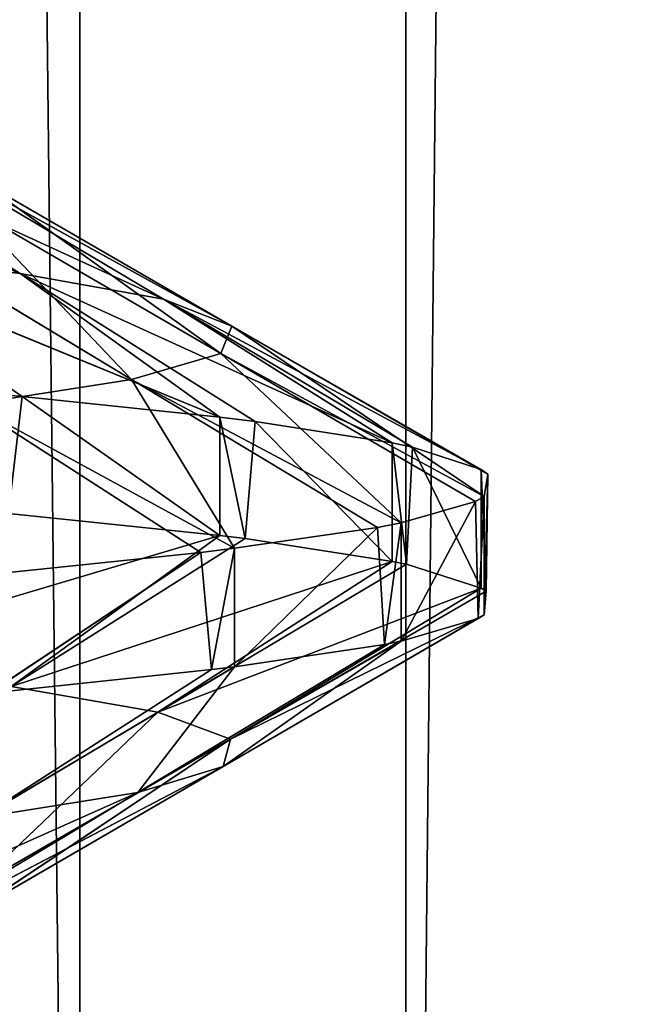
# Model space of a CAD drawing. Extents: x 12 to 103, y 2 to 366.
# Tile 565 of 656: x 61.223 to 61.87, y 247.94 to 248.98. Entities that reach past the tile are written whole.
import ezdxf

# ---------------------------------------------------------------- set-up
doc = ezdxf.new("R2010")
doc.units = 0
doc.header["$LTSCALE"] = 2.54
doc.layers.get('0').update_dxf_attribs({"color": 13, "linetype": 'CONTINUOUS'})

# ---------------------------------------------------------------- blocks, each defined once
blk = doc.blocks.new('SZCZOTKA_DO_WC_EQULA_WISZ_')
at = {"color": 0}
for p, q in [((61.2861, 245.935, 66.3008), (59.9312, 365.435, 66.6308)), ((61.2861, 245.935, 66.3008), (59.9312, 365.435, 66.6308)), ((61.2861, 245.935, 66.3008), (61.2861, 365.435, 66.3008)), ((61.2861, 245.935, 66.3008), (61.2861, 365.435, 66.3008)), ((61.6301, 245.935, 51.2697), (62.8801, 365.435, 51.8878)), ((61.6301, 245.935, 51.2697), (62.8801, 365.435, 51.8878)), ((61.6301, 245.935, 51.2697), (61.6301, 365.435, 51.2697)), ((61.6301, 245.935, 51.2697), (61.6301, 365.435, 51.2697)), ((61.2231, 248.7117, 57.6285), (60.7736, 248.8945, 57.3666)), ((61.2231, 248.7117, 57.6285), (60.7736, 248.8945, 57.3666)), ((61.2231, 248.7117, 57.6285), (60.9751, 248.868, 57.7369)), ((60.9751, 248.868, 57.7369), (61.3742, 248.6846, 58.0755)), ((61.2231, 248.7117, 57.6285), (60.9751, 248.868, 57.7369)), ((60.9751, 248.868, 57.7369), (61.3742, 248.6846, 58.0755)), ((61.4465, 248.656, 58.5497), (61.1113, 248.8408, 58.1396)), ((61.3742, 248.6846, 58.0755), (61.1113, 248.8408, 58.1396)), ((61.4465, 248.656, 58.5497), (61.1113, 248.8408, 58.1396)), ((61.3742, 248.6846, 58.0755), (61.1113, 248.8408, 58.1396)), ((61.4465, 248.656, 58.5497), (61.1764, 248.8123, 58.5669)), ((61.1764, 248.8123, 58.5669), (61.4347, 248.6273, 59.0299)), ((61.4465, 248.656, 58.5497), (61.1764, 248.8123, 58.5669)), ((61.1764, 248.8123, 58.5669), (61.4347, 248.6273, 59.0299)), ((61.3407, 248.5999, 59.494), (61.1657, 248.7836, 58.9994)), ((61.4347, 248.6273, 59.0299), (61.1657, 248.7836, 58.9994)), ((61.3407, 248.5999, 59.494), (61.1657, 248.7836, 58.9994)), ((61.4347, 248.6273, 59.0299), (61.1657, 248.7836, 58.9994)), ((61.3407, 248.5999, 59.494), (61.0811, 248.7561, 59.4176)), ((61.3407, 248.5999, 59.494), (61.0811, 248.7561, 59.4176)), ((61.4339, 248.56, 57.4386), (60.9994, 248.7382, 57.2174)), ((60.9994, 248.7382, 57.2174), (61.2231, 248.7117, 57.6285)), ((60.9994, 248.7382, 57.2174), (61.2231, 248.7117, 57.6285)), ((60.9994, 248.7382, 57.2174), (61.2252, 248.582, 57.0681)), ((60.9994, 248.7382, 57.2174), (61.2252, 248.582, 57.0681)), ((61.4339, 248.56, 57.4386), (60.9994, 248.7382, 57.2174)), ((61.3742, 248.6846, 58.0755), (61.2231, 248.7117, 57.6285)), ((61.471, 248.5555, 57.52), (61.2231, 248.7117, 57.6285)), ((61.2231, 248.7117, 57.6285), (61.6157, 248.5329, 57.9289)), ((61.2231, 248.7117, 57.6285), (61.6157, 248.5329, 57.9289)), ((61.3742, 248.6846, 58.0755), (61.2231, 248.7117, 57.6285)), ((61.4339, 248.56, 57.4386), (61.2231, 248.7117, 57.6285)), ((61.471, 248.5555, 57.52), (61.2231, 248.7117, 57.6285)), ((61.4339, 248.56, 57.4386), (61.2231, 248.7117, 57.6285)), ((61.7096, 248.5046, 58.4433), (61.3742, 248.6846, 58.0755)), ((61.3742, 248.6846, 58.0755), (61.4465, 248.656, 58.5497)), ((61.3742, 248.6846, 58.0755), (61.4465, 248.656, 58.5497)), ((61.3742, 248.6846, 58.0755), (61.6157, 248.5329, 57.9289)), ((61.3742, 248.6846, 58.0755), (61.6157, 248.5329, 57.9289)), ((61.3742, 248.6846, 58.0755), (61.6371, 248.5283, 58.0113)), ((61.3742, 248.6846, 58.0755), (61.6371, 248.5283, 58.0113)), ((61.7096, 248.5046, 58.4433), (61.3742, 248.6846, 58.0755)), ((61.4347, 248.6273, 59.0299), (61.4465, 248.656, 58.5497)), ((61.4347, 248.6273, 59.0299), (61.4465, 248.656, 58.5497)), ((61.7166, 248.4998, 58.5326), (61.4465, 248.656, 58.5497)), ((61.4465, 248.656, 58.5497), (61.7127, 248.4762, 58.9663)), ((61.4465, 248.656, 58.5497), (61.7127, 248.4762, 58.9663)), ((61.7096, 248.5046, 58.4433), (61.4465, 248.656, 58.5497)), ((61.7166, 248.4998, 58.5326), (61.4465, 248.656, 58.5497)), ((61.7096, 248.5046, 58.4433), (61.4465, 248.656, 58.5497)), ((61.4347, 248.6273, 59.0299), (61.3407, 248.5999, 59.494)), ((61.4347, 248.6273, 59.0299), (61.3407, 248.5999, 59.494)), ((61.625, 248.4484, 59.4818), (61.4347, 248.6273, 59.0299)), ((61.4347, 248.6273, 59.0299), (61.7127, 248.4762, 58.9663)), ((61.4347, 248.6273, 59.0299), (61.7127, 248.4762, 58.9663)), ((61.4347, 248.6273, 59.0299), (61.7036, 248.4711, 59.0604)), ((61.4347, 248.6273, 59.0299), (61.7036, 248.4711, 59.0604)), ((61.625, 248.4484, 59.4818), (61.4347, 248.6273, 59.0299)), ((61.1709, 248.5735, 59.9291), (61.3407, 248.5999, 59.494)), ((61.1709, 248.5735, 59.9291), (61.3407, 248.5999, 59.494)), ((61.6003, 248.4436, 59.5705), (61.3407, 248.5999, 59.494)), ((61.3407, 248.5999, 59.494), (61.4491, 248.4216, 59.9742)), ((61.3407, 248.5999, 59.494), (61.4491, 248.4216, 59.9742)), ((61.625, 248.4484, 59.4818), (61.3407, 248.5999, 59.494)), ((61.6003, 248.4436, 59.5705), (61.3407, 248.5999, 59.494)), ((61.625, 248.4484, 59.4818), (61.3407, 248.5999, 59.494)), ((61.1698, 248.5871, 56.9873), (61.2252, 248.582, 57.0681)), ((61.1698, 248.5871, 56.9873), (61.2252, 248.582, 57.0681)), ((61.1709, 248.5735, 59.9291), (61.4491, 248.4216, 59.9742)), ((61.1709, 248.5735, 59.9291), (61.4491, 248.4216, 59.9742)), ((61.1709, 248.5735, 59.9291), (61.4136, 248.4173, 60.0487)), ((61.1709, 248.5735, 59.9291), (61.4136, 248.4173, 60.0487)), ((61.2252, 248.582, 57.0681), (61.2107, 248.4583, 57.0464)), ((61.2252, 248.582, 57.0681), (61.2107, 248.4583, 57.0464)), ((61.2252, 248.582, 57.0681), (61.4339, 248.435, 57.4386)), ((61.2252, 248.582, 57.0681), (61.4339, 248.435, 57.4386)), ((61.2252, 248.582, 57.0681), (61.4339, 248.56, 57.4386)), ((61.2252, 248.582, 57.0681), (61.4339, 248.56, 57.4386)), ((61.4339, 248.56, 57.4386), (61.4339, 248.435, 57.4386)), ((61.4339, 248.56, 57.4386), (61.4339, 248.435, 57.4386)), ((61.4339, 248.56, 57.4386), (61.4606, 248.4318, 57.4965)), ((61.4339, 248.56, 57.4386), (61.4606, 248.4318, 57.4965)), ((61.4339, 248.56, 57.4386), (61.471, 248.5555, 57.52)), ((61.4339, 248.56, 57.4386), (61.471, 248.5555, 57.52)), ((61.471, 248.5555, 57.52), (61.4606, 248.4318, 57.4965)), ((61.471, 248.5555, 57.52), (61.4606, 248.4318, 57.4965)), ((61.471, 248.5555, 57.52), (61.6157, 248.4078, 57.9289)), ((61.471, 248.5555, 57.52), (61.6157, 248.4078, 57.9289)), ((61.471, 248.5555, 57.52), (61.6157, 248.5329, 57.9289)), ((61.471, 248.5555, 57.52), (61.6157, 248.5329, 57.9289)), ((61.6157, 248.5329, 57.9289), (61.6157, 248.4078, 57.9289)), ((61.6157, 248.5329, 57.9289), (61.6157, 248.4078, 57.9289)), ((61.6157, 248.5329, 57.9289), (61.6308, 248.4047, 57.9859)), ((61.6157, 248.5329, 57.9289), (61.6308, 248.4047, 57.9859)), ((61.6157, 248.5329, 57.9289), (61.6371, 248.5283, 58.0113)), ((61.6157, 248.5329, 57.9289), (61.6371, 248.5283, 58.0113)), ((61.6371, 248.5283, 58.0113), (61.6308, 248.4047, 57.9859)), ((61.6371, 248.5283, 58.0113), (61.6308, 248.4047, 57.9859)), ((61.6371, 248.5283, 58.0113), (61.7096, 248.3796, 58.4433)), ((61.6371, 248.5283, 58.0113), (61.7096, 248.3796, 58.4433)), ((61.6371, 248.5283, 58.0113), (61.7096, 248.5046, 58.4433)), ((61.6371, 248.5283, 58.0113), (61.7096, 248.5046, 58.4433)), ((61.7096, 248.5046, 58.4433), (61.7096, 248.3796, 58.4433)), ((61.7096, 248.5046, 58.4433), (61.7096, 248.3796, 58.4433)), ((61.7096, 248.5046, 58.4433), (61.7148, 248.3762, 58.5062)), ((61.7096, 248.5046, 58.4433), (61.7148, 248.3762, 58.5062)), ((61.7096, 248.5046, 58.4433), (61.7166, 248.4998, 58.5326)), ((61.7096, 248.5046, 58.4433), (61.7166, 248.4998, 58.5326)), ((61.7166, 248.4998, 58.5326), (61.7127, 248.3512, 58.9663)), ((61.7166, 248.4998, 58.5326), (61.7127, 248.3512, 58.9663)), ((61.7166, 248.4998, 58.5326), (61.7127, 248.4762, 58.9663)), ((61.7166, 248.4998, 58.5326), (61.7127, 248.4762, 58.9663)), ((61.7166, 248.4998, 58.5326), (61.7148, 248.3762, 58.5062)), ((61.7166, 248.4998, 58.5326), (61.7148, 248.3762, 58.5062)), ((61.7036, 248.4711, 59.0604), (61.625, 248.3234, 59.4818)), ((61.7036, 248.4711, 59.0604), (61.625, 248.3234, 59.4818)), ((61.7036, 248.4711, 59.0604), (61.625, 248.4484, 59.4818)), ((61.7036, 248.4711, 59.0604), (61.625, 248.4484, 59.4818)), ((61.7127, 248.4762, 58.9663), (61.7036, 248.4711, 59.0604)), ((61.7127, 248.4762, 58.9663), (61.7036, 248.4711, 59.0604)), ((61.7036, 248.4711, 59.0604), (61.7064, 248.3475, 59.0342)), ((61.7036, 248.4711, 59.0604), (61.7064, 248.3475, 59.0342)), ((61.7127, 248.4762, 58.9663), (61.7064, 248.3475, 59.0342)), ((61.7127, 248.4762, 58.9663), (61.7064, 248.3475, 59.0342)), ((61.7127, 248.4762, 58.9663), (61.7127, 248.3512, 58.9663)), ((61.7127, 248.4762, 58.9663), (61.7127, 248.3512, 58.9663)), ((61.4339, 248.435, 57.4386), (61.2107, 248.4583, 57.0464)), ((61.4339, 248.435, 57.4386), (61.2107, 248.4583, 57.0464)), ((61.6003, 248.4436, 59.5705), (61.4491, 248.2966, 59.9742)), ((61.6003, 248.4436, 59.5705), (61.4491, 248.2966, 59.9742)), ((61.6003, 248.4436, 59.5705), (61.4491, 248.4216, 59.9742)), ((61.6003, 248.4436, 59.5705), (61.4491, 248.4216, 59.9742)), ((61.625, 248.4484, 59.4818), (61.6003, 248.4436, 59.5705)), ((61.625, 248.4484, 59.4818), (61.6003, 248.4436, 59.5705)), ((61.6003, 248.4436, 59.5705), (61.6075, 248.3199, 59.5458)), ((61.6003, 248.4436, 59.5705), (61.6075, 248.3199, 59.5458)), ((61.625, 248.4484, 59.4818), (61.6075, 248.3199, 59.5458)), ((61.625, 248.4484, 59.4818), (61.6075, 248.3199, 59.5458)), ((61.625, 248.4484, 59.4818), (61.625, 248.3234, 59.4818)), ((61.625, 248.4484, 59.4818), (61.625, 248.3234, 59.4818)), ((60.9862, 248.3021, 57.1976), (61.4339, 248.435, 57.4386)), ((60.9862, 248.3021, 57.1976), (61.4339, 248.435, 57.4386)), ((61.4339, 248.435, 57.4386), (61.2136, 248.2755, 57.6072)), ((61.4339, 248.435, 57.4386), (61.2136, 248.2755, 57.6072)), ((61.4606, 248.4318, 57.4965), (61.2136, 248.2755, 57.6072)), ((61.4606, 248.4318, 57.4965), (61.2136, 248.2755, 57.6072)), ((61.4606, 248.4318, 57.4965), (61.4339, 248.435, 57.4386)), ((61.4606, 248.4318, 57.4965), (61.4339, 248.435, 57.4386)), ((61.6157, 248.4078, 57.9289), (61.4606, 248.4318, 57.4965)), ((61.6157, 248.4078, 57.9289), (61.4606, 248.4318, 57.4965)), ((61.4136, 248.4173, 60.0487), (61.1903, 248.2688, 60.4287)), ((61.4136, 248.4173, 60.0487), (61.1903, 248.2688, 60.4287)), ((61.4136, 248.4173, 60.0487), (61.1903, 248.3938, 60.4287)), ((61.4136, 248.4173, 60.0487), (61.1903, 248.3938, 60.4287)), ((61.4491, 248.4216, 59.9742), (61.4136, 248.4173, 60.0487)), ((61.4491, 248.4216, 59.9742), (61.4136, 248.4173, 60.0487)), ((61.4136, 248.4173, 60.0487), (61.425, 248.2937, 60.0254)), ((61.4136, 248.4173, 60.0487), (61.425, 248.2937, 60.0254)), ((61.4491, 248.4216, 59.9742), (61.425, 248.2937, 60.0254)), ((61.4491, 248.4216, 59.9742), (61.425, 248.2937, 60.0254)), ((61.4491, 248.4216, 59.9742), (61.4491, 248.2966, 59.9742)), ((61.4491, 248.4216, 59.9742), (61.4491, 248.2966, 59.9742)), ((61.2136, 248.2755, 57.6072), (61.6157, 248.4078, 57.9289)), ((61.2136, 248.2755, 57.6072), (61.6157, 248.4078, 57.9289)), ((61.6157, 248.4078, 57.9289), (61.3684, 248.2485, 58.0523)), ((61.6157, 248.4078, 57.9289), (61.3684, 248.2485, 58.0523)), ((61.6308, 248.4047, 57.9859), (61.6157, 248.4078, 57.9289)), ((61.6308, 248.4047, 57.9859), (61.6157, 248.4078, 57.9289)), ((61.6308, 248.4047, 57.9859), (61.3684, 248.2485, 58.0523)), ((61.6308, 248.4047, 57.9859), (61.3684, 248.2485, 58.0523)), ((61.7096, 248.3796, 58.4433), (61.6308, 248.4047, 57.9859)), ((61.7096, 248.3796, 58.4433), (61.6308, 248.4047, 57.9859)), ((61.3684, 248.2485, 58.0523), (61.7096, 248.3796, 58.4433)), ((61.3684, 248.2485, 58.0523), (61.7096, 248.3796, 58.4433)), ((61.7096, 248.3796, 58.4433), (61.4449, 248.2199, 58.5257)), ((61.7096, 248.3796, 58.4433), (61.4449, 248.2199, 58.5257)), ((61.7148, 248.3762, 58.5062), (61.4449, 248.2199, 58.5257)), ((61.7148, 248.3762, 58.5062), (61.4449, 248.2199, 58.5257)), ((61.7148, 248.3762, 58.5062), (61.7096, 248.3796, 58.4433)), ((61.7148, 248.3762, 58.5062), (61.7096, 248.3796, 58.4433)), ((61.7127, 248.3512, 58.9663), (61.7148, 248.3762, 58.5062)), ((61.7127, 248.3512, 58.9663), (61.7148, 248.3762, 58.5062)), ((61.7127, 248.3512, 58.9663), (61.4372, 248.1913, 59.0061)), ((61.7127, 248.3512, 58.9663), (61.4372, 248.1913, 59.0061)), ((61.7064, 248.3475, 59.0342), (61.4372, 248.1913, 59.0061)), ((61.7064, 248.3475, 59.0342), (61.4372, 248.1913, 59.0061)), ((61.4449, 248.2199, 58.5257), (61.7127, 248.3512, 58.9663)), ((61.4449, 248.2199, 58.5257), (61.7127, 248.3512, 58.9663)), ((61.625, 248.3234, 59.4818), (61.7064, 248.3475, 59.0342)), ((61.625, 248.3234, 59.4818), (61.7064, 248.3475, 59.0342)), ((61.7064, 248.3475, 59.0342), (61.7127, 248.3512, 58.9663)), ((61.7064, 248.3475, 59.0342), (61.7127, 248.3512, 58.9663)), ((61.625, 248.3234, 59.4818), (61.3473, 248.1637, 59.4715)), ((61.625, 248.3234, 59.4818), (61.3473, 248.1637, 59.4715)), ((61.6075, 248.3199, 59.5458), (61.3473, 248.1637, 59.4715)), ((61.6075, 248.3199, 59.5458), (61.3473, 248.1637, 59.4715)), ((61.4372, 248.1913, 59.0061), (61.625, 248.3234, 59.4818)), ((61.4372, 248.1913, 59.0061), (61.625, 248.3234, 59.4818)), ((61.4491, 248.2966, 59.9742), (61.6075, 248.3199, 59.5458)), ((61.4491, 248.2966, 59.9742), (61.6075, 248.3199, 59.5458)), ((61.6075, 248.3199, 59.5458), (61.625, 248.3234, 59.4818)), ((61.6075, 248.3199, 59.5458), (61.625, 248.3234, 59.4818)), ((61.4491, 248.2966, 59.9742), (61.1812, 248.1374, 59.9079)), ((61.4491, 248.2966, 59.9742), (61.1812, 248.1374, 59.9079)), ((61.425, 248.2937, 60.0254), (61.1812, 248.1374, 59.9079)), ((61.425, 248.2937, 60.0254), (61.1812, 248.1374, 59.9079)), ((61.1903, 248.2688, 60.4287), (61.425, 248.2937, 60.0254)), ((61.1903, 248.2688, 60.4287), (61.425, 248.2937, 60.0254)), ((61.3473, 248.1637, 59.4715), (61.4491, 248.2966, 59.9742)), ((61.3473, 248.1637, 59.4715), (61.4491, 248.2966, 59.9742)), ((61.425, 248.2937, 60.0254), (61.4491, 248.2966, 59.9742)), ((61.425, 248.2937, 60.0254), (61.4491, 248.2966, 59.9742)), ((61.3684, 248.2485, 58.0523), (61.2136, 248.2755, 57.6072)), ((61.3684, 248.2485, 58.0523), (61.2136, 248.2755, 57.6072)), ((61.3684, 248.2485, 58.0523), (61.1061, 248.0922, 58.1188)), ((61.3684, 248.2485, 58.0523), (61.1061, 248.0922, 58.1188)), ((61.3684, 248.2485, 58.0523), (61.175, 248.0637, 58.5452)), ((61.3684, 248.2485, 58.0523), (61.175, 248.0637, 58.5452)), ((61.4449, 248.2199, 58.5257), (61.3684, 248.2485, 58.0523)), ((61.4449, 248.2199, 58.5257), (61.3684, 248.2485, 58.0523)), ((61.4449, 248.2199, 58.5257), (61.1681, 248.035, 58.978)), ((61.4449, 248.2199, 58.5257), (61.1681, 248.035, 58.978)), ((61.4449, 248.2199, 58.5257), (61.175, 248.0637, 58.5452)), ((61.4449, 248.2199, 58.5257), (61.175, 248.0637, 58.5452)), ((61.4372, 248.1913, 59.0061), (61.4449, 248.2199, 58.5257)), ((61.4372, 248.1913, 59.0061), (61.4449, 248.2199, 58.5257)), ((61.4372, 248.1913, 59.0061), (61.087, 248.0074, 59.3973)), ((61.4372, 248.1913, 59.0061), (61.087, 248.0074, 59.3973)), ((61.4372, 248.1913, 59.0061), (61.1681, 248.035, 58.978)), ((61.4372, 248.1913, 59.0061), (61.1681, 248.035, 58.978)), ((61.3473, 248.1637, 59.4715), (61.4372, 248.1913, 59.0061)), ((61.3473, 248.1637, 59.4715), (61.4372, 248.1913, 59.0061)), ((61.3473, 248.1637, 59.4715), (60.9375, 247.9812, 59.7903)), ((61.3473, 248.1637, 59.4715), (60.9375, 247.9812, 59.7903)), ((61.3473, 248.1637, 59.4715), (61.087, 248.0074, 59.3973)), ((61.3473, 248.1637, 59.4715), (61.087, 248.0074, 59.3973)), ((61.1812, 248.1374, 59.9079), (61.3473, 248.1637, 59.4715)), ((61.1812, 248.1374, 59.9079), (61.3473, 248.1637, 59.4715))]:
    blk.add_line(p, q, dxfattribs=at)
mesh = blk.add_polyface(dxfattribs=at)
corners = [(61.2861, 245.935, 66.3008), (59.9312, 365.435, 66.6308), (59.9312, 245.935, 66.6308)]
mesh.append_faces([[corners[k] for k in face] for face in [(0, 1, 2)]], dxfattribs={"color": 0})
mesh = blk.add_polyface(dxfattribs=at)
corners = [(61.2861, 365.435, 66.3008), (59.9312, 365.435, 66.6308), (61.2861, 245.935, 66.3008)]
mesh.append_faces([[corners[k] for k in face] for face in [(0, 1, 2)]], dxfattribs={"color": 0})
mesh = blk.add_polyface(dxfattribs=at)
corners = [(61.6301, 245.935, 51.2697), (60.2917, 245.935, 50.878), (61.6301, 365.435, 51.2697)]
mesh.append_faces([[corners[k] for k in face] for face in [(0, 1, 2)]], dxfattribs={"color": 0})
mesh = blk.add_polyface(dxfattribs=at)
corners = [(61.6301, 365.435, 51.2697), (60.2917, 245.935, 50.878), (60.2917, 365.435, 50.878)]
mesh.append_faces([[corners[k] for k in face] for face in [(0, 1, 2)]], dxfattribs={"color": 0})
mesh = blk.add_polyface(dxfattribs=at)
corners = [(62.5631, 245.935, 65.7406), (61.2861, 365.435, 66.3008), (61.2861, 245.935, 66.3008)]
mesh.append_faces([[corners[k] for k in face] for face in [(0, 1, 2)]], dxfattribs={"color": 0})
mesh = blk.add_polyface(dxfattribs=at)
corners = [(62.5631, 365.435, 65.7406), (61.2861, 365.435, 66.3008), (62.5631, 245.935, 65.7406)]
mesh.append_faces([[corners[k] for k in face] for face in [(0, 1, 2)]], dxfattribs={"color": 0})
mesh = blk.add_polyface(dxfattribs=at)
corners = [(62.8801, 245.935, 51.8878), (61.6301, 245.935, 51.2697), (62.8801, 365.435, 51.8878)]
mesh.append_faces([[corners[k] for k in face] for face in [(0, 1, 2)]], dxfattribs={"color": 0})
mesh = blk.add_polyface(dxfattribs=at)
corners = [(62.8801, 365.435, 51.8878), (61.6301, 245.935, 51.2697), (61.6301, 365.435, 51.2697)]
mesh.append_faces([[corners[k] for k in face] for face in [(0, 1, 2)]], dxfattribs={"color": 0})
mesh = blk.add_polyface(dxfattribs=at)
corners = [(60.9751, 248.868, 57.7369), (61.2231, 248.7117, 57.6285), (60.7736, 248.8945, 57.3666)]
mesh.append_faces([[corners[k] for k in face] for face in [(0, 1, 2)]], dxfattribs={"color": 0})
mesh = blk.add_polyface(dxfattribs=at)
corners = [(61.2231, 248.7117, 57.6285), (60.9994, 248.7382, 57.2174), (60.7736, 248.8945, 57.3666)]
mesh.append_faces([[corners[k] for k in face] for face in [(0, 1, 2)]], dxfattribs={"color": 0})
mesh = blk.add_polyface(dxfattribs=at)
corners = [(61.3742, 248.6846, 58.0755), (61.2231, 248.7117, 57.6285), (60.9751, 248.868, 57.7369)]
mesh.append_faces([[corners[k] for k in face] for face in [(0, 1, 2)]], dxfattribs={"color": 0})
mesh = blk.add_polyface(dxfattribs=at)
corners = [(61.1113, 248.8408, 58.1396), (61.3742, 248.6846, 58.0755), (60.9751, 248.868, 57.7369)]
mesh.append_faces([[corners[k] for k in face] for face in [(0, 1, 2)]], dxfattribs={"color": 0})
mesh = blk.add_polyface(dxfattribs=at)
corners = [(61.1764, 248.8123, 58.5669), (61.4465, 248.656, 58.5497), (61.1113, 248.8408, 58.1396)]
mesh.append_faces([[corners[k] for k in face] for face in [(0, 1, 2)]], dxfattribs={"color": 0})
mesh = blk.add_polyface(dxfattribs=at)
corners = [(61.4465, 248.656, 58.5497), (61.3742, 248.6846, 58.0755), (61.1113, 248.8408, 58.1396)]
mesh.append_faces([[corners[k] for k in face] for face in [(0, 1, 2)]], dxfattribs={"color": 0})
mesh = blk.add_polyface(dxfattribs=at)
corners = [(61.4347, 248.6273, 59.0299), (61.1764, 248.8123, 58.5669), (61.1657, 248.7836, 58.9994)]
mesh.append_faces([[corners[k] for k in face] for face in [(0, 1, 2)]], dxfattribs={"color": 0})
mesh = blk.add_polyface(dxfattribs=at)
corners = [(61.4347, 248.6273, 59.0299), (61.4465, 248.656, 58.5497), (61.1764, 248.8123, 58.5669)]
mesh.append_faces([[corners[k] for k in face] for face in [(0, 1, 2)]], dxfattribs={"color": 0})
mesh = blk.add_polyface(dxfattribs=at)
corners = [(61.3407, 248.5999, 59.494), (61.1657, 248.7836, 58.9994), (61.0811, 248.7561, 59.4176)]
mesh.append_faces([[corners[k] for k in face] for face in [(0, 1, 2)]], dxfattribs={"color": 0})
mesh = blk.add_polyface(dxfattribs=at)
corners = [(61.3407, 248.5999, 59.494), (61.4347, 248.6273, 59.0299), (61.1657, 248.7836, 58.9994)]
mesh.append_faces([[corners[k] for k in face] for face in [(0, 1, 2)]], dxfattribs={"color": 0})
mesh = blk.add_polyface(dxfattribs=at)
corners = [(61.1709, 248.5735, 59.9291), (61.3407, 248.5999, 59.494), (61.0811, 248.7561, 59.4176)]
mesh.append_faces([[corners[k] for k in face] for face in [(0, 1, 2)]], dxfattribs={"color": 0})
mesh = blk.add_polyface(dxfattribs=at)
corners = [(61.2231, 248.7117, 57.6285), (61.4339, 248.56, 57.4386), (60.9994, 248.7382, 57.2174)]
mesh.append_faces([[corners[k] for k in face] for face in [(0, 1, 2)]], dxfattribs={"color": 0})
mesh = blk.add_polyface(dxfattribs=at)
corners = [(60.9994, 248.7382, 57.2174), (61.2252, 248.582, 57.0681), (61.1698, 248.5871, 56.9873)]
mesh.append_faces([[corners[k] for k in face] for face in [(0, 1, 2)]], dxfattribs={"color": 0})
mesh = blk.add_polyface(dxfattribs=at)
corners = [(61.4339, 248.56, 57.4386), (61.2252, 248.582, 57.0681), (60.9994, 248.7382, 57.2174)]
mesh.append_faces([[corners[k] for k in face] for face in [(0, 1, 2)]], dxfattribs={"color": 0})
mesh = blk.add_polyface(dxfattribs=at)
corners = [(61.6157, 248.5329, 57.9289), (61.471, 248.5555, 57.52), (61.2231, 248.7117, 57.6285)]
mesh.append_faces([[corners[k] for k in face] for face in [(0, 1, 2)]], dxfattribs={"color": 0})
mesh = blk.add_polyface(dxfattribs=at)
corners = [(61.3742, 248.6846, 58.0755), (61.6157, 248.5329, 57.9289), (61.2231, 248.7117, 57.6285)]
mesh.append_faces([[corners[k] for k in face] for face in [(0, 1, 2)]], dxfattribs={"color": 0})
mesh = blk.add_polyface(dxfattribs=at)
corners = [(61.2231, 248.7117, 57.6285), (61.471, 248.5555, 57.52), (61.4339, 248.56, 57.4386)]
mesh.append_faces([[corners[k] for k in face] for face in [(0, 1, 2)]], dxfattribs={"color": 0})
mesh = blk.add_polyface(dxfattribs=at)
corners = [(61.4465, 248.656, 58.5497), (61.7096, 248.5046, 58.4433), (61.3742, 248.6846, 58.0755)]
mesh.append_faces([[corners[k] for k in face] for face in [(0, 1, 2)]], dxfattribs={"color": 0})
mesh = blk.add_polyface(dxfattribs=at)
corners = [(61.3742, 248.6846, 58.0755), (61.6371, 248.5283, 58.0113), (61.6157, 248.5329, 57.9289)]
mesh.append_faces([[corners[k] for k in face] for face in [(0, 1, 2)]], dxfattribs={"color": 0})
mesh = blk.add_polyface(dxfattribs=at)
corners = [(61.7096, 248.5046, 58.4433), (61.6371, 248.5283, 58.0113), (61.3742, 248.6846, 58.0755)]
mesh.append_faces([[corners[k] for k in face] for face in [(0, 1, 2)]], dxfattribs={"color": 0})
mesh = blk.add_polyface(dxfattribs=at)
corners = [(61.4347, 248.6273, 59.0299), (61.7127, 248.4762, 58.9663), (61.4465, 248.656, 58.5497)]
mesh.append_faces([[corners[k] for k in face] for face in [(0, 1, 2)]], dxfattribs={"color": 0})
mesh = blk.add_polyface(dxfattribs=at)
corners = [(61.7127, 248.4762, 58.9663), (61.7166, 248.4998, 58.5326), (61.4465, 248.656, 58.5497)]
mesh.append_faces([[corners[k] for k in face] for face in [(0, 1, 2)]], dxfattribs={"color": 0})
mesh = blk.add_polyface(dxfattribs=at)
corners = [(61.4465, 248.656, 58.5497), (61.7166, 248.4998, 58.5326), (61.7096, 248.5046, 58.4433)]
mesh.append_faces([[corners[k] for k in face] for face in [(0, 1, 2)]], dxfattribs={"color": 0})
mesh = blk.add_polyface(dxfattribs=at)
corners = [(61.3407, 248.5999, 59.494), (61.625, 248.4484, 59.4818), (61.4347, 248.6273, 59.0299)]
mesh.append_faces([[corners[k] for k in face] for face in [(0, 1, 2)]], dxfattribs={"color": 0})
mesh = blk.add_polyface(dxfattribs=at)
corners = [(61.7036, 248.4711, 59.0604), (61.7127, 248.4762, 58.9663), (61.4347, 248.6273, 59.0299)]
mesh.append_faces([[corners[k] for k in face] for face in [(0, 1, 2)]], dxfattribs={"color": 0})
mesh = blk.add_polyface(dxfattribs=at)
corners = [(61.625, 248.4484, 59.4818), (61.7036, 248.4711, 59.0604), (61.4347, 248.6273, 59.0299)]
mesh.append_faces([[corners[k] for k in face] for face in [(0, 1, 2)]], dxfattribs={"color": 0})
mesh = blk.add_polyface(dxfattribs=at)
corners = [(61.4491, 248.4216, 59.9742), (61.3407, 248.5999, 59.494), (61.1709, 248.5735, 59.9291)]
mesh.append_faces([[corners[k] for k in face] for face in [(0, 1, 2)]], dxfattribs={"color": 0})
mesh = blk.add_polyface(dxfattribs=at)
corners = [(61.4491, 248.4216, 59.9742), (61.6003, 248.4436, 59.5705), (61.3407, 248.5999, 59.494)]
mesh.append_faces([[corners[k] for k in face] for face in [(0, 1, 2)]], dxfattribs={"color": 0})
mesh = blk.add_polyface(dxfattribs=at)
corners = [(61.6003, 248.4436, 59.5705), (61.625, 248.4484, 59.4818), (61.3407, 248.5999, 59.494)]
mesh.append_faces([[corners[k] for k in face] for face in [(0, 1, 2)]], dxfattribs={"color": 0})
mesh = blk.add_polyface(dxfattribs=at)
corners = [(61.1698, 248.5871, 56.9873), (61.2252, 248.582, 57.0681), (61.2107, 248.4583, 57.0464)]
mesh.append_faces([[corners[k] for k in face] for face in [(0, 1, 2)]], dxfattribs={"color": 0})
mesh = blk.add_polyface(dxfattribs=at)
corners = [(61.4136, 248.4173, 60.0487), (61.4491, 248.4216, 59.9742), (61.1709, 248.5735, 59.9291)]
mesh.append_faces([[corners[k] for k in face] for face in [(0, 1, 2)]], dxfattribs={"color": 0})
mesh = blk.add_polyface(dxfattribs=at)
corners = [(61.1903, 248.3938, 60.4287), (61.4136, 248.4173, 60.0487), (61.1709, 248.5735, 59.9291)]
mesh.append_faces([[corners[k] for k in face] for face in [(0, 1, 2)]], dxfattribs={"color": 0})
mesh = blk.add_polyface(dxfattribs=at)
corners = [(61.2252, 248.582, 57.0681), (61.4339, 248.435, 57.4386), (61.2107, 248.4583, 57.0464)]
mesh.append_faces([[corners[k] for k in face] for face in [(0, 1, 2)]], dxfattribs={"color": 0})
mesh = blk.add_polyface(dxfattribs=at)
corners = [(61.2252, 248.582, 57.0681), (61.4339, 248.56, 57.4386), (61.4339, 248.435, 57.4386)]
mesh.append_faces([[corners[k] for k in face] for face in [(0, 1, 2)]], dxfattribs={"color": 0})
mesh = blk.add_polyface(dxfattribs=at)
corners = [(61.4339, 248.56, 57.4386), (61.4606, 248.4318, 57.4965), (61.4339, 248.435, 57.4386)]
mesh.append_faces([[corners[k] for k in face] for face in [(0, 1, 2)]], dxfattribs={"color": 0})
mesh = blk.add_polyface(dxfattribs=at)
corners = [(61.4339, 248.56, 57.4386), (61.471, 248.5555, 57.52), (61.4606, 248.4318, 57.4965)]
mesh.append_faces([[corners[k] for k in face] for face in [(0, 1, 2)]], dxfattribs={"color": 0})
mesh = blk.add_polyface(dxfattribs=at)
corners = [(61.471, 248.5555, 57.52), (61.6157, 248.4078, 57.9289), (61.4606, 248.4318, 57.4965)]
mesh.append_faces([[corners[k] for k in face] for face in [(0, 1, 2)]], dxfattribs={"color": 0})
mesh = blk.add_polyface(dxfattribs=at)
corners = [(61.471, 248.5555, 57.52), (61.6157, 248.5329, 57.9289), (61.6157, 248.4078, 57.9289)]
mesh.append_faces([[corners[k] for k in face] for face in [(0, 1, 2)]], dxfattribs={"color": 0})
mesh = blk.add_polyface(dxfattribs=at)
corners = [(61.6157, 248.5329, 57.9289), (61.6308, 248.4047, 57.9859), (61.6157, 248.4078, 57.9289)]
mesh.append_faces([[corners[k] for k in face] for face in [(0, 1, 2)]], dxfattribs={"color": 0})
mesh = blk.add_polyface(dxfattribs=at)
corners = [(61.6157, 248.5329, 57.9289), (61.6371, 248.5283, 58.0113), (61.6308, 248.4047, 57.9859)]
mesh.append_faces([[corners[k] for k in face] for face in [(0, 1, 2)]], dxfattribs={"color": 0})
mesh = blk.add_polyface(dxfattribs=at)
corners = [(61.6371, 248.5283, 58.0113), (61.7096, 248.3796, 58.4433), (61.6308, 248.4047, 57.9859)]
mesh.append_faces([[corners[k] for k in face] for face in [(0, 1, 2)]], dxfattribs={"color": 0})
mesh = blk.add_polyface(dxfattribs=at)
corners = [(61.6371, 248.5283, 58.0113), (61.7096, 248.5046, 58.4433), (61.7096, 248.3796, 58.4433)]
mesh.append_faces([[corners[k] for k in face] for face in [(0, 1, 2)]], dxfattribs={"color": 0})
mesh = blk.add_polyface(dxfattribs=at)
corners = [(61.7096, 248.5046, 58.4433), (61.7148, 248.3762, 58.5062), (61.7096, 248.3796, 58.4433)]
mesh.append_faces([[corners[k] for k in face] for face in [(0, 1, 2)]], dxfattribs={"color": 0})
mesh = blk.add_polyface(dxfattribs=at)
corners = [(61.7096, 248.5046, 58.4433), (61.7166, 248.4998, 58.5326), (61.7148, 248.3762, 58.5062)]
mesh.append_faces([[corners[k] for k in face] for face in [(0, 1, 2)]], dxfattribs={"color": 0})
mesh = blk.add_polyface(dxfattribs=at)
corners = [(61.7166, 248.4998, 58.5326), (61.7127, 248.3512, 58.9663), (61.7148, 248.3762, 58.5062)]
mesh.append_faces([[corners[k] for k in face] for face in [(0, 1, 2)]], dxfattribs={"color": 0})
mesh = blk.add_polyface(dxfattribs=at)
corners = [(61.7166, 248.4998, 58.5326), (61.7127, 248.4762, 58.9663), (61.7127, 248.3512, 58.9663)]
mesh.append_faces([[corners[k] for k in face] for face in [(0, 1, 2)]], dxfattribs={"color": 0})
mesh = blk.add_polyface(dxfattribs=at)
corners = [(61.7036, 248.4711, 59.0604), (61.625, 248.3234, 59.4818), (61.7064, 248.3475, 59.0342)]
mesh.append_faces([[corners[k] for k in face] for face in [(0, 1, 2)]], dxfattribs={"color": 0})
mesh = blk.add_polyface(dxfattribs=at)
corners = [(61.7036, 248.4711, 59.0604), (61.625, 248.4484, 59.4818), (61.625, 248.3234, 59.4818)]
mesh.append_faces([[corners[k] for k in face] for face in [(0, 1, 2)]], dxfattribs={"color": 0})
mesh = blk.add_polyface(dxfattribs=at)
corners = [(61.7127, 248.4762, 58.9663), (61.7036, 248.4711, 59.0604), (61.7064, 248.3475, 59.0342)]
mesh.append_faces([[corners[k] for k in face] for face in [(0, 1, 2)]], dxfattribs={"color": 0})
mesh = blk.add_polyface(dxfattribs=at)
corners = [(61.7127, 248.4762, 58.9663), (61.7064, 248.3475, 59.0342), (61.7127, 248.3512, 58.9663)]
mesh.append_faces([[corners[k] for k in face] for face in [(0, 1, 2)]], dxfattribs={"color": 0})
mesh = blk.add_polyface(dxfattribs=at)
corners = [(61.4339, 248.435, 57.4386), (60.9862, 248.3021, 57.1976), (61.2107, 248.4583, 57.0464)]
mesh.append_faces([[corners[k] for k in face] for face in [(0, 1, 2)]], dxfattribs={"color": 0})
mesh = blk.add_polyface(dxfattribs=at)
corners = [(61.6003, 248.4436, 59.5705), (61.4491, 248.2966, 59.9742), (61.6075, 248.3199, 59.5458)]
mesh.append_faces([[corners[k] for k in face] for face in [(0, 1, 2)]], dxfattribs={"color": 0})
mesh = blk.add_polyface(dxfattribs=at)
corners = [(61.6003, 248.4436, 59.5705), (61.4491, 248.4216, 59.9742), (61.4491, 248.2966, 59.9742)]
mesh.append_faces([[corners[k] for k in face] for face in [(0, 1, 2)]], dxfattribs={"color": 0})
mesh = blk.add_polyface(dxfattribs=at)
corners = [(61.625, 248.4484, 59.4818), (61.6003, 248.4436, 59.5705), (61.6075, 248.3199, 59.5458)]
mesh.append_faces([[corners[k] for k in face] for face in [(0, 1, 2)]], dxfattribs={"color": 0})
mesh = blk.add_polyface(dxfattribs=at)
corners = [(61.625, 248.4484, 59.4818), (61.6075, 248.3199, 59.5458), (61.625, 248.3234, 59.4818)]
mesh.append_faces([[corners[k] for k in face] for face in [(0, 1, 2)]], dxfattribs={"color": 0})
mesh = blk.add_polyface(dxfattribs=at)
corners = [(61.2136, 248.2755, 57.6072), (60.9862, 248.3021, 57.1976), (61.4339, 248.435, 57.4386)]
mesh.append_faces([[corners[k] for k in face] for face in [(0, 1, 2)]], dxfattribs={"color": 0})
mesh = blk.add_polyface(dxfattribs=at)
corners = [(61.2136, 248.2755, 57.6072), (61.4339, 248.435, 57.4386), (61.4606, 248.4318, 57.4965)]
mesh.append_faces([[corners[k] for k in face] for face in [(0, 1, 2)]], dxfattribs={"color": 0})
mesh = blk.add_polyface(dxfattribs=at)
corners = [(61.6157, 248.4078, 57.9289), (61.2136, 248.2755, 57.6072), (61.4606, 248.4318, 57.4965)]
mesh.append_faces([[corners[k] for k in face] for face in [(0, 1, 2)]], dxfattribs={"color": 0})
mesh = blk.add_polyface(dxfattribs=at)
corners = [(61.4136, 248.4173, 60.0487), (61.1903, 248.2688, 60.4287), (61.425, 248.2937, 60.0254)]
mesh.append_faces([[corners[k] for k in face] for face in [(0, 1, 2)]], dxfattribs={"color": 0})
mesh = blk.add_polyface(dxfattribs=at)
corners = [(61.4136, 248.4173, 60.0487), (61.1903, 248.3938, 60.4287), (61.1903, 248.2688, 60.4287)]
mesh.append_faces([[corners[k] for k in face] for face in [(0, 1, 2)]], dxfattribs={"color": 0})
mesh = blk.add_polyface(dxfattribs=at)
corners = [(61.4491, 248.4216, 59.9742), (61.4136, 248.4173, 60.0487), (61.425, 248.2937, 60.0254)]
mesh.append_faces([[corners[k] for k in face] for face in [(0, 1, 2)]], dxfattribs={"color": 0})
mesh = blk.add_polyface(dxfattribs=at)
corners = [(61.4491, 248.4216, 59.9742), (61.425, 248.2937, 60.0254), (61.4491, 248.2966, 59.9742)]
mesh.append_faces([[corners[k] for k in face] for face in [(0, 1, 2)]], dxfattribs={"color": 0})
mesh = blk.add_polyface(dxfattribs=at)
corners = [(61.3684, 248.2485, 58.0523), (61.2136, 248.2755, 57.6072), (61.6157, 248.4078, 57.9289)]
mesh.append_faces([[corners[k] for k in face] for face in [(0, 1, 2)]], dxfattribs={"color": 0})
mesh = blk.add_polyface(dxfattribs=at)
corners = [(61.3684, 248.2485, 58.0523), (61.6157, 248.4078, 57.9289), (61.6308, 248.4047, 57.9859)]
mesh.append_faces([[corners[k] for k in face] for face in [(0, 1, 2)]], dxfattribs={"color": 0})
mesh = blk.add_polyface(dxfattribs=at)
corners = [(61.7096, 248.3796, 58.4433), (61.3684, 248.2485, 58.0523), (61.6308, 248.4047, 57.9859)]
mesh.append_faces([[corners[k] for k in face] for face in [(0, 1, 2)]], dxfattribs={"color": 0})
mesh = blk.add_polyface(dxfattribs=at)
corners = [(61.4449, 248.2199, 58.5257), (61.3684, 248.2485, 58.0523), (61.7096, 248.3796, 58.4433)]
mesh.append_faces([[corners[k] for k in face] for face in [(0, 1, 2)]], dxfattribs={"color": 0})
mesh = blk.add_polyface(dxfattribs=at)
corners = [(61.4449, 248.2199, 58.5257), (61.7096, 248.3796, 58.4433), (61.7148, 248.3762, 58.5062)]
mesh.append_faces([[corners[k] for k in face] for face in [(0, 1, 2)]], dxfattribs={"color": 0})
mesh = blk.add_polyface(dxfattribs=at)
corners = [(61.7127, 248.3512, 58.9663), (61.4449, 248.2199, 58.5257), (61.7148, 248.3762, 58.5062)]
mesh.append_faces([[corners[k] for k in face] for face in [(0, 1, 2)]], dxfattribs={"color": 0})
mesh = blk.add_polyface(dxfattribs=at)
corners = [(61.4372, 248.1913, 59.0061), (61.4449, 248.2199, 58.5257), (61.7127, 248.3512, 58.9663)]
mesh.append_faces([[corners[k] for k in face] for face in [(0, 1, 2)]], dxfattribs={"color": 0})
mesh = blk.add_polyface(dxfattribs=at)
corners = [(61.7064, 248.3475, 59.0342), (61.4372, 248.1913, 59.0061), (61.7127, 248.3512, 58.9663)]
mesh.append_faces([[corners[k] for k in face] for face in [(0, 1, 2)]], dxfattribs={"color": 0})
mesh = blk.add_polyface(dxfattribs=at)
corners = [(61.625, 248.3234, 59.4818), (61.4372, 248.1913, 59.0061), (61.7064, 248.3475, 59.0342)]
mesh.append_faces([[corners[k] for k in face] for face in [(0, 1, 2)]], dxfattribs={"color": 0})
mesh = blk.add_polyface(dxfattribs=at)
corners = [(61.625, 248.3234, 59.4818), (61.3473, 248.1637, 59.4715), (61.4372, 248.1913, 59.0061)]
mesh.append_faces([[corners[k] for k in face] for face in [(0, 1, 2)]], dxfattribs={"color": 0})
mesh = blk.add_polyface(dxfattribs=at)
corners = [(61.6075, 248.3199, 59.5458), (61.3473, 248.1637, 59.4715), (61.625, 248.3234, 59.4818)]
mesh.append_faces([[corners[k] for k in face] for face in [(0, 1, 2)]], dxfattribs={"color": 0})
mesh = blk.add_polyface(dxfattribs=at)
corners = [(61.4491, 248.2966, 59.9742), (61.3473, 248.1637, 59.4715), (61.6075, 248.3199, 59.5458)]
mesh.append_faces([[corners[k] for k in face] for face in [(0, 1, 2)]], dxfattribs={"color": 0})
mesh = blk.add_polyface(dxfattribs=at)
corners = [(61.4491, 248.2966, 59.9742), (61.1812, 248.1374, 59.9079), (61.3473, 248.1637, 59.4715)]
mesh.append_faces([[corners[k] for k in face] for face in [(0, 1, 2)]], dxfattribs={"color": 0})
mesh = blk.add_polyface(dxfattribs=at)
corners = [(61.425, 248.2937, 60.0254), (61.1812, 248.1374, 59.9079), (61.4491, 248.2966, 59.9742)]
mesh.append_faces([[corners[k] for k in face] for face in [(0, 1, 2)]], dxfattribs={"color": 0})
mesh = blk.add_polyface(dxfattribs=at)
corners = [(61.1903, 248.2688, 60.4287), (61.1812, 248.1374, 59.9079), (61.425, 248.2937, 60.0254)]
mesh.append_faces([[corners[k] for k in face] for face in [(0, 1, 2)]], dxfattribs={"color": 0})
mesh = blk.add_polyface(dxfattribs=at)
corners = [(61.1061, 248.0922, 58.1188), (61.2136, 248.2755, 57.6072), (61.3684, 248.2485, 58.0523)]
mesh.append_faces([[corners[k] for k in face] for face in [(0, 1, 2)]], dxfattribs={"color": 0})
mesh = blk.add_polyface(dxfattribs=at)
corners = [(61.175, 248.0637, 58.5452), (61.1061, 248.0922, 58.1188), (61.3684, 248.2485, 58.0523)]
mesh.append_faces([[corners[k] for k in face] for face in [(0, 1, 2)]], dxfattribs={"color": 0})
mesh = blk.add_polyface(dxfattribs=at)
corners = [(61.175, 248.0637, 58.5452), (61.3684, 248.2485, 58.0523), (61.4449, 248.2199, 58.5257)]
mesh.append_faces([[corners[k] for k in face] for face in [(0, 1, 2)]], dxfattribs={"color": 0})
mesh = blk.add_polyface(dxfattribs=at)
corners = [(61.1681, 248.035, 58.978), (61.175, 248.0637, 58.5452), (61.4449, 248.2199, 58.5257)]
mesh.append_faces([[corners[k] for k in face] for face in [(0, 1, 2)]], dxfattribs={"color": 0})
mesh = blk.add_polyface(dxfattribs=at)
corners = [(61.4372, 248.1913, 59.0061), (61.1681, 248.035, 58.978), (61.4449, 248.2199, 58.5257)]
mesh.append_faces([[corners[k] for k in face] for face in [(0, 1, 2)]], dxfattribs={"color": 0})
mesh = blk.add_polyface(dxfattribs=at)
corners = [(61.087, 248.0074, 59.3973), (61.1681, 248.035, 58.978), (61.4372, 248.1913, 59.0061)]
mesh.append_faces([[corners[k] for k in face] for face in [(0, 1, 2)]], dxfattribs={"color": 0})
mesh = blk.add_polyface(dxfattribs=at)
corners = [(61.3473, 248.1637, 59.4715), (61.087, 248.0074, 59.3973), (61.4372, 248.1913, 59.0061)]
mesh.append_faces([[corners[k] for k in face] for face in [(0, 1, 2)]], dxfattribs={"color": 0})
mesh = blk.add_polyface(dxfattribs=at)
corners = [(60.9375, 247.9812, 59.7903), (61.087, 248.0074, 59.3973), (61.3473, 248.1637, 59.4715)]
mesh.append_faces([[corners[k] for k in face] for face in [(0, 1, 2)]], dxfattribs={"color": 0})
mesh = blk.add_polyface(dxfattribs=at)
corners = [(61.1812, 248.1374, 59.9079), (60.9375, 247.9812, 59.7903), (61.3473, 248.1637, 59.4715)]
mesh.append_faces([[corners[k] for k in face] for face in [(0, 1, 2)]], dxfattribs={"color": 0})

msp = doc.modelspace()

# ---------------------------------------------------------------- block references
at = {"color": 0}
msp.add_blockref('SZCZOTKA_DO_WC_EQULA_WISZ_', (0, 0), dxfattribs=at)

doc.saveas('drawing.dxf')
